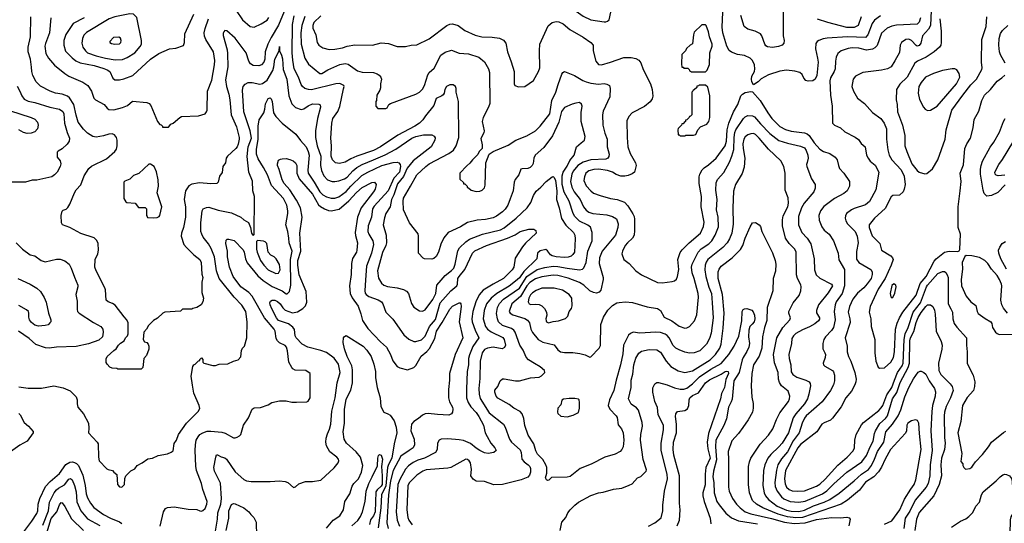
# Model space of a CAD drawing. Extents: x 997028 to 1115134, y 536408 to 618974.
# Tile 408 of 473: x 1078683 to 1089150, y 546872 to 552226. Entities that reach past the tile are written whole.
import ezdxf

# ---------------------------------------------------------------- set-up
doc = ezdxf.new("R2010")
doc.units = 0

msp = doc.modelspace()

# ---------------------------------------------------------------- linework, layer by layer
at = {"layer": '0CON10XD'}
for points in [[(1084895, 552202), (1084915, 552204), (1084931, 552209), (1084950, 552225), (1084977, 552355), (1085035, 552419), (1085042, 552448), (1085037, 552515), (1085005, 552601), (1084966, 552646), (1084915, 552672), (1084835, 552672), (1084795, 552657), (1084742, 552625), (1084613, 552515), (1084586, 552485), (1084532, 552445), (1084517, 552413), (1084526, 552385), (1084551, 552351), (1084675, 552262), (1084755, 552224), (1084895, 552202)], [(1087834, 552266), (1087769, 552221), (1087746, 552184), (1087701, 552065), (1087675, 552038), (1087485, 552044), (1087268, 552028), (1087225, 552021), (1087178, 552005), (1087160, 551995), (1087146, 551974), (1087142, 551915), (1087166, 551816), (1087170, 551775), (1087156, 551634), (1087141, 551595), (1087115, 551576), (1087065, 551573), (1087040, 551580), (1087019, 551605), (1087002, 551642), (1086976, 551666), (1086925, 551679), (1086835, 551688), (1086765, 551677), (1086642, 551638), (1086565, 551598), (1086535, 551566), (1086485, 551532), (1086466, 551565), (1086462, 551595), (1086467, 551625), (1086494, 551676), (1086499, 551705), (1086493, 551745), (1086475, 551791), (1086450, 551815), (1086388, 551845), (1086315, 551856), (1086250, 551880), (1086225, 551899), (1086202, 551945), (1086159, 552085), (1086150, 552145), (1086161, 552385)], [(1081495, 552313), (1081435, 552166), (1081355, 552035), (1081321, 551965), (1081293, 551885), (1081288, 551805), (1081277, 551775), (1081254, 551746), (1081225, 551734), (1081165, 551738), (1081137, 551755), (1081120, 551785), (1081090, 551875), (1080975, 552031), (1080885, 552108), (1080865, 552110), (1080852, 552098), (1080846, 552084), (1080848, 552058), (1080889, 551905), (1080894, 551865), (1080895, 551725), (1080872, 551585), (1080882, 551515), (1080907, 551435), (1080917, 551375), (1080932, 551215), (1080989, 551085), (1081015, 550975), (1081017, 550955), (1081006, 550904), (1080996, 550875), (1080982, 550858), (1080894, 550775), (1080880, 550755), (1080872, 550705), (1080842, 550665), (1080835, 550600), (1080806, 550564), (1080795, 550500), (1080780, 550485), (1080715, 550480), (1080595, 550491), (1080515, 550479), (1080482, 550458), (1080445, 550405), (1080431, 550315), (1080447, 550235), (1080447, 550125), (1080423, 550015), (1080402, 549955), (1080401, 549925), (1080430, 549835), (1080455, 549804), (1080534, 549725), (1080598, 549675), (1080611, 549645), (1080620, 549520), (1080630, 549485), (1080620, 549435), (1080620, 549325), (1080636, 549265), (1080629, 549225), (1080613, 549195), (1080565, 549167), (1080523, 549157), (1080515, 549150), (1080415, 549150), (1080392, 549128), (1080225, 549118), (1080204, 549106), (1080149, 549051), (1080105, 549027), (1080052, 548975), (1080032, 548935), (1080002, 548905), (1079997, 548825), (1080011, 548801), (1080035, 548793), (1080050, 548775), (1080058, 548755), (1080058, 548722), (1080032, 548655), (1080002, 548625), (1079992, 548528), (1079975, 548510), (1079725, 548510), (1079717, 548517), (1079665, 548522), (1079642, 548532), (1079612, 548562), (1079603, 548583), (1079601, 548619), (1079613, 548645), (1079685, 548710), (1079710, 548725), (1079733, 548765), (1079755, 548787), (1079795, 548810), (1079808, 548845), (1079828, 548865), (1079838, 548885), (1079837, 549005), (1079819, 549039), (1079795, 549066), (1079700, 549190), (1079670, 549210), (1079625, 549227), (1079603, 549245), (1079596, 549355), (1079590, 549375), (1079497, 549555), (1079483, 549595), (1079484, 549675), (1079513, 549735), (1079520, 549775), (1079517, 549845), (1079505, 549878), (1079475, 549907), (1079335, 549952), (1079216, 550016), (1079140, 550045), (1079127, 550067), (1079124, 550145), (1079135, 550190), (1079145, 550200), (1079178, 550212), (1079195, 550230), (1079216, 550264), (1079266, 550385), (1079285, 550417), (1079335, 550471), (1079370, 550565), (1079419, 550645), (1079445, 550667), (1079605, 550745), (1079695, 550826), (1079711, 550849), (1079721, 550885), (1079721, 550945), (1079712, 550975), (1079691, 551001), (1079665, 551013), (1079630, 551010), (1079575, 550991), (1079495, 550976), (1079460, 550985), (1079405, 551019), (1079361, 551061), (1079306, 551135), (1079282, 551212), (1079258, 551325), (1079214, 551394), (1079192, 551412), (1079135, 551434), (1079065, 551445), (1079007, 551465), (1078905, 551520), (1078860, 551565), (1078824, 551634), (1078812, 551675), (1078808, 551722), (1078798, 551805), (1078774, 551885), (1078773, 551935), (1078799, 552045), (1078801, 552255)], [(1079015, 552245), (1079001, 552085), (1078956, 551974), (1078950, 551945), (1078960, 551865), (1078988, 551818), (1079054, 551744), (1079162, 551652), (1079205, 551625), (1079355, 551562), (1079407, 551527), (1079448, 551465), (1079472, 551392), (1079490, 551375), (1079583, 551325), (1079614, 551284), (1079632, 551271), (1079685, 551266), (1079777, 551293), (1079829, 551315), (1079882, 551358), (1080035, 551347), (1080061, 551335), (1080079, 551315), (1080147, 551145), (1080172, 551112), (1080188, 551108), (1080200, 551095), (1080202, 551082), (1080265, 551082), (1080290, 551115), (1080316, 551124), (1080385, 551187), (1080405, 551198), (1080585, 551203), (1080654, 551226), (1080671, 551245), (1080676, 551265), (1080680, 551465), (1080726, 551584), (1080755, 551745), (1080758, 551792), (1080744, 551885), (1080661, 552015), (1080649, 552049), (1080646, 552085), (1080655, 552132), (1080692, 552235)], [(1079370, 552245), (1079253, 552186), (1079173, 552067), (1079152, 552005), (1079152, 551955), (1079171, 551891), (1079240, 551820), (1079280, 551790), (1079325, 551768), (1079475, 551738), (1079578, 551708), (1079615, 551693), (1079641, 551675), (1079675, 551604), (1079695, 551586), (1079745, 551587), (1079792, 551598), (1079887, 551633), (1080075, 551805), (1080164, 551866), (1080275, 551916), (1080345, 551924), (1080425, 551953), (1080436, 551984), (1080440, 552075), (1080534, 552285)], [(1079700, 551800), (1079775, 551804), (1079827, 551823), (1079908, 551875), (1079965, 551941), (1079978, 551965), (1079978, 552005), (1079928, 552248), (1079895, 552283), (1079855, 552287), (1079694, 552256), (1079635, 552235), (1079395, 552091), (1079365, 552060), (1079350, 552025), (1079345, 551975), (1079355, 551935), (1079382, 551895), (1079406, 551875), (1079495, 551841), (1079595, 551817), (1079700, 551800)], [(1080985, 552325), (1081053, 552223), (1081135, 552152), (1081175, 552148), (1081250, 552180), (1081315, 552222), (1081332, 552248)], [(1084286, 547404), (1084286, 547465), (1084276, 547495), (1084245, 547549), (1084188, 547608), (1084171, 547641), (1084149, 547715), (1084090, 547810), (1084053, 547913), (1084043, 547985), (1084025, 548036), (1084005, 548059), (1083938, 548095), (1083885, 548136), (1083765, 548203), (1083747, 548225), (1083734, 548265), (1083735, 548288), (1083767, 548325), (1083792, 548388), (1083815, 548406), (1083835, 548409), (1083955, 548387), (1083995, 548387), (1084115, 548418), (1084205, 548424), (1084232, 548438), (1084266, 548475), (1084264, 548495), (1084218, 548535), (1084155, 548570), (1084091, 548611), (1084067, 548637), (1084034, 548714), (1084001, 548765), (1083951, 548905), (1083937, 548925), (1083912, 548942), (1083816, 548975), (1083775, 549015), (1083761, 549045), (1083751, 549101), (1083762, 549165), (1083785, 549208), (1083826, 549254), (1083995, 549373), (1084075, 549495), (1084185, 549570), (1084265, 549592), (1084355, 549604), (1084405, 549602), (1084504, 549586), (1084635, 549565), (1084665, 549574), (1084681, 549589), (1084705, 549645), (1084724, 549766), (1084768, 549875), (1084769, 549965), (1084751, 550021), (1084723, 550043), (1084635, 550085), (1084584, 550135), (1084568, 550165), (1084525, 550295), (1084472, 550392), (1084450, 550475), (1084450, 550565), (1084460, 550605), (1084503, 550667), (1084532, 550728), (1084576, 550785), (1084602, 550875), (1084652, 550915), (1084686, 550944), (1084693, 550985), (1084652, 551145), (1084651, 551239), (1084662, 551305), (1084657, 551327), (1084635, 551344), (1084595, 551340), (1084555, 551329), (1084475, 551293), (1084442, 551248), (1084413, 551135), (1084348, 550992), (1084255, 550868), (1084164, 550785), (1084149, 550755), (1084143, 550697), (1084133, 550677), (1084110, 550655), (1084085, 550644), (1084025, 550642), (1084010, 550635), (1083988, 550575), (1083952, 550528), (1083940, 550500), (1083928, 550405), (1083899, 550321), (1083872, 550255), (1083845, 550211), (1083817, 550183), (1083753, 550137), (1083715, 550121), (1083635, 550100), (1083545, 550095), (1083445, 550070), (1083370, 550025), (1083238, 549965), (1083192, 549905), (1083161, 549839), (1083137, 549753), (1083110, 549710), (1083085, 549688), (1083065, 549680), (1082985, 549682), (1082971, 549691), (1082923, 549743), (1082924, 549925), (1082918, 549948), (1082826, 550065), (1082763, 550205), (1082760, 550295), (1082765, 550328), (1082837, 550455), (1082906, 550575), (1083000, 550665), (1083037, 550693), (1083245, 550804), (1083295, 550838), (1083324, 550885), (1083350, 550975), (1083349, 551355), (1083324, 551455), (1083323, 551495), (1083317, 551515), (1083292, 551532), (1083255, 551534), (1083221, 551515), (1083203, 551485), (1083197, 551445), (1083185, 551428), (1083172, 551415), (1083112, 551388), (1083086, 551315), (1082997, 551205), (1082969, 551161), (1082935, 551125), (1082885, 551094), (1082702, 550998), (1082520, 550875), (1082445, 550834), (1082266, 550774), (1082204, 550746), (1082145, 550710), (1082083, 550697), (1082040, 550705), (1082007, 550737), (1081994, 550775), (1081997, 550883), (1081990, 550965), (1082000, 551125), (1082014, 551175), (1082065, 551251), (1082086, 551304), (1082125, 551490), (1082132, 551515), (1082128, 551525), (1082085, 551548), (1082045, 551545), (1081785, 551480), (1081753, 551483), (1081715, 551495), (1081690, 551515), (1081676, 551535), (1081646, 551616), (1081601, 551705), (1081586, 551795), (1081581, 551875), (1081584, 552176), (1081602, 552265)], [(1081715, 552260), (1081682, 552165), (1081672, 552085), (1081676, 551965), (1081715, 551815), (1081754, 551754), (1081873, 551653), (1081895, 551654), (1081958, 551692), (1082085, 551748), (1082145, 551760), (1082175, 551752), (1082275, 551681), (1082325, 551667), (1082444, 551664), (1082485, 551650), (1082506, 551635), (1082522, 551615), (1082529, 551595), (1082520, 551545), (1082520, 551500), (1082513, 551475), (1082481, 551425), (1082478, 551365), (1082470, 551355), (1082470, 551305), (1082492, 551282), (1082577, 551283), (1082590, 551290), (1082608, 551325), (1082624, 551336), (1082895, 551434), (1082935, 551456), (1082964, 551486), (1082985, 551525), (1083021, 551639), (1083037, 551663), (1083089, 551711), (1083161, 551849), (1083205, 551879), (1083275, 551902), (1083355, 551869), (1083455, 551862), (1083566, 551826), (1083625, 551776), (1083668, 551705), (1083679, 551665), (1083682, 551335), (1083668, 551295), (1083612, 551185), (1083600, 551145), (1083620, 551045), (1083616, 551024), (1083586, 550964), (1083600, 550895), (1083598, 550855), (1083568, 550825), (1083555, 550792), (1083497, 550735), (1083470, 550700), (1083435, 550673), (1083363, 550595), (1083362, 550532), (1083400, 550495), (1083402, 550482), (1083415, 550480), (1083440, 550455), (1083442, 550442), (1083455, 550440), (1083482, 550412), (1083535, 550400), (1083575, 550402), (1083598, 550412), (1083625, 550440), (1083633, 550467), (1083637, 550705), (1083674, 550796), (1083717, 550823), (1083875, 550893), (1083956, 550944), (1084075, 550990), (1084165, 551045), (1084216, 551094), (1084318, 551225), (1084342, 551365), (1084383, 551455), (1084408, 551535), (1084446, 551645), (1084456, 551664), (1084475, 551674), (1084582, 551632), (1084670, 551580), (1084705, 551566), (1084755, 551552), (1084835, 551542), (1084895, 551547), (1084925, 551542), (1084952, 551525), (1084962, 551495), (1084957, 551405), (1084886, 551255), (1084878, 551215), (1084884, 551105), (1084905, 551020), (1084930, 550955), (1084930, 550875), (1084950, 550795), (1084945, 550770), (1084936, 550754), (1084915, 550742), (1084755, 550737), (1084675, 550712), (1084616, 550674), (1084567, 550615), (1084552, 550585), (1084539, 550505), (1084554, 550444), (1084579, 550395), (1084643, 550315), (1084677, 550237), (1084705, 550200), (1084735, 550178), (1084775, 550164), (1084925, 550150), (1084986, 550135), (1085027, 550107), (1085046, 550056), (1085043, 550015), (1085017, 549935), (1084877, 549765), (1084846, 549695), (1084843, 549635), (1084885, 549485), (1084885, 549465), (1084861, 549349), (1084845, 549329), (1084815, 549320), (1084785, 549325), (1084745, 549343), (1084680, 549405), (1084635, 549431), (1084515, 549479), (1084405, 549506), (1084355, 549509), (1084235, 549493), (1084165, 549470), (1084105, 549432), (1084075, 549397), (1084006, 549284), (1083915, 549205), (1083888, 549125), (1083899, 549105), (1083925, 549087), (1084055, 549048), (1084083, 549033), (1084102, 549002), (1084118, 548935), (1084135, 548900), (1084195, 548826), (1084245, 548797), (1084365, 548770), (1084405, 548715), (1084434, 548694), (1084475, 548686), (1084565, 548686), (1084638, 548678), (1084693, 548663), (1084745, 548638), (1084755, 548640), (1084845, 548733), (1084857, 548763), (1084860, 548985), (1084889, 549065), (1084934, 549136), (1084984, 549186), (1085032, 549215), (1085055, 549220), (1085124, 549226), (1085199, 549219), (1085355, 549172), (1085465, 549154), (1085494, 549134), (1085535, 549065), (1085615, 549025), (1085695, 548966), (1085755, 548946), (1085775, 548949), (1085802, 548965), (1085858, 549025), (1085882, 549088), (1085898, 549275), (1085895, 549315), (1085853, 549475), (1085832, 549535), (1085824, 549596), (1085833, 549625), (1085896, 549754), (1085929, 549791), (1086008, 549842), (1086042, 549875), (1086077, 549935), (1086112, 550025), (1086108, 550125), (1086090, 550205), (1086098, 550315), (1086085, 550415), (1086089, 550491), (1086103, 550527), (1086168, 550602), (1086228, 550712), (1086255, 550775), (1086275, 550845), (1086279, 550975), (1086285, 551025), (1086295, 551055), (1086378, 551175), (1086396, 551194), (1086425, 551206), (1086475, 551205), (1086495, 551193), (1086557, 551117), (1086656, 551016), (1086755, 550942), (1086845, 550912), (1086985, 550882), (1087025, 550862), (1087045, 550834), (1087062, 550785), (1087065, 550755), (1087053, 550707), (1087048, 550685), (1087051, 550665), (1087099, 550535), (1087138, 550475), (1087139, 550435), (1087126, 550395), (1087024, 550276), (1086994, 550226), (1086964, 550135), (1086961, 550045), (1086998, 549965), (1087053, 549903), (1087093, 549843), (1087128, 549685), (1087134, 549565), (1087151, 549515), (1087188, 549478), (1087314, 549415), (1087325, 549395), (1087279, 549321), (1087175, 549195), (1087153, 549135), (1087155, 549110), (1087186, 549055), (1087187, 549043), (1087174, 549025), (1087136, 548994), (1087079, 548961), (1087005, 548930), (1086935, 548890), (1086910, 548865), (1086892, 548835), (1086887, 548783), (1086860, 548665), (1086864, 548625), (1086881, 548555), (1086885, 548481), (1086904, 548454), (1086945, 548425), (1087041, 548395), (1087075, 548375), (1087088, 548358), (1087090, 548335), (1087074, 548245), (1087057, 548195), (1087025, 548141), (1086933, 548035), (1086906, 547994), (1086856, 547835), (1086790, 547725), (1086755, 547684), (1086670, 547605), (1086638, 547565), (1086605, 547495), (1086592, 547435), (1086582, 547275), (1086597, 547195), (1086613, 547163), (1086642, 547125), (1086735, 547054), (1086835, 547013), (1086885, 547002), (1086965, 546996), (1087025, 547010), (1087123, 547057), (1087235, 547096), (1087294, 547126), (1087395, 547191), (1087555, 547325)], [(1081885, 552266), (1081812, 552195), (1081800, 552165), (1081801, 552135), (1081833, 552065), (1081846, 551985), (1081864, 551955), (1081905, 551928), (1081975, 551909), (1082035, 551912), (1082115, 551928)], [(1086800, 552335), (1086800, 552055), (1086811, 552005), (1086806, 551975), (1086789, 551955), (1086749, 551939), (1086685, 551930), (1086633, 551937), (1086615, 551948), (1086603, 551965), (1086573, 552053), (1086557, 552077), (1086502, 552102), (1086425, 552126), (1086386, 552155), (1086350, 552270)], [(1088261, 552245), (1088245, 552198), (1088223, 552177), (1088005, 552166), (1087955, 552157), (1087904, 552136), (1087845, 552081), (1087797, 551953), (1087775, 551928), (1087748, 551912), (1087685, 551902), (1087604, 551924), (1087532, 551928), (1087489, 551921), (1087415, 551894), (1087382, 551865), (1087364, 551826), (1087355, 551785), (1087352, 551705), (1087342, 551675), (1087303, 551607), (1087297, 551575), (1087302, 551425), (1087319, 551305), (1087323, 551125), (1087346, 551106), (1087410, 551075), (1087454, 551034), (1087565, 550978), (1087601, 550951), (1087630, 550910), (1087671, 550875), (1087687, 550787), (1087702, 550755), (1087725, 550721), (1087779, 550679), (1087817, 550605), (1087785, 550416), (1087716, 550294), (1087675, 550256), (1087555, 550220), (1087526, 550204), (1087474, 550165), (1087461, 550139), (1087458, 550115), (1087465, 550087), (1087483, 550055), (1087564, 549975), (1087587, 549925), (1087597, 549855), (1087578, 549762), (1087580, 549680), (1087605, 549643), (1087730, 549570), (1087744, 549545), (1087746, 549516), (1087734, 549475), (1087693, 549417), (1087656, 549375), (1087590, 549320), (1087540, 549255), (1087503, 549175), (1087492, 549115), (1087508, 549045), (1087510, 549005), (1087458, 548845), (1087479, 548755), (1087480, 548695), (1087493, 548645), (1087520, 548595), (1087562, 548475), (1087575, 548405), (1087573, 548375), (1087562, 548345), (1087525, 548275), (1087465, 548205), (1087415, 548110), (1087325, 547988), (1087302, 547968), (1087235, 547941), (1087212, 547925), (1087157, 547843), (1086985, 547708), (1086955, 547675), (1086826, 547434), (1086814, 547345), (1086820, 547290), (1086836, 547256), (1086865, 547230), (1086895, 547218), (1086955, 547212), (1087025, 547218), (1087155, 547267), (1087191, 547289), (1087245, 547340), (1087379, 547491), (1087480, 547575), (1087545, 547644), (1087557, 547675), (1087561, 547755), (1087577, 547815), (1087631, 547919), (1087655, 547945), (1087818, 548072), (1087842, 548098), (1087858, 548125), (1087901, 548239), (1087956, 548314), (1087982, 548395), (1088014, 548476), (1088064, 548545), (1088075, 548575), (1088085, 548825), (1088098, 548885), (1088129, 548955), (1088181, 549115), (1088260, 549215), (1088323, 549385), (1088335, 549403), (1088444, 549526), (1088495, 549549), (1088515, 549548), (1088529, 549539), (1088544, 549515), (1088552, 549485), (1088553, 549205), (1088581, 549151), (1088600, 549115), (1088603, 549045), (1088618, 548995), (1088645, 548956), (1088750, 548845), (1088747, 548767), (1088756, 548695), (1088757, 548573), (1088761, 548555), (1088818, 548448), (1088838, 548375), (1088835, 548325), (1088824, 548285), (1088755, 548211), (1088705, 548125), (1088687, 547955), (1088657, 547835), (1088698, 547615), (1088688, 547528), (1088710, 547505), (1088710, 547485), (1088720, 547465), (1088738, 547448), (1088785, 547456), (1088805, 547467), (1088821, 547489), (1088843, 547525), (1088919, 547605), (1088982, 547685), (1089015, 547736), (1089141, 547839), (1089165, 547851)], [(1087630, 552255), (1087596, 552165), (1087555, 552144), (1087475, 552143), (1087275, 552195), (1087165, 552231)], [(1088372, 552325), (1088364, 552165), (1088346, 552124), (1088282, 552055), (1088264, 551975), (1088245, 551950), (1088225, 551946), (1088212, 551952), (1088165, 552005), (1088135, 552020), (1088105, 552016), (1088059, 551985), (1088042, 551955), (1088035, 551878), (1087985, 551790), (1087946, 551725), (1087909, 551705), (1087845, 551690), (1087645, 551665), (1087570, 551625), (1087544, 551595), (1087530, 551515), (1087548, 551465), (1087590, 551390), (1087665, 551336), (1087749, 551239), (1087836, 551175), (1087874, 551125), (1087897, 551065), (1087897, 550955), (1087912, 550842), (1087925, 550785), (1087956, 550735), (1088055, 550630), (1088084, 550564), (1088095, 550475), (1088087, 550425), (1088074, 550395), (1088035, 550362), (1087965, 550356), (1087948, 550342), (1087883, 550217), (1087770, 550115), (1087714, 550045), (1087715, 550018), (1087747, 549927), (1087826, 549845), (1087844, 549775), (1087945, 549717), (1087963, 549695), (1087968, 549675), (1087949, 549615), (1087885, 549475), (1087808, 549362), (1087723, 549175), (1087712, 549115), (1087731, 549045), (1087734, 548965), (1087773, 548825), (1087773, 548685), (1087784, 548595), (1087811, 548531), (1087825, 548522)], [(1088465, 552235), (1088479, 552105), (1088480, 551985), (1088474, 551955), (1088461, 551935), (1088406, 551884), (1088321, 551829), (1088226, 551785), (1088198, 551765), (1088116, 551615), (1088039, 551541), (1088004, 551485), (1088000, 551375), (1088011, 551325), (1088014, 551245), (1088068, 551105), (1088093, 550995), (1088094, 550885), (1088113, 550825), (1088169, 550695), (1088225, 550621), (1088245, 550604), (1088305, 550588)], [(1088305, 550588), (1088325, 550590), (1088388, 550642), (1088443, 550735), (1088523, 550955), (1088533, 551055), (1088593, 551265), (1088708, 551425), (1088795, 551532), (1088855, 551594), (1088911, 551695), (1088916, 551715), (1088907, 551775), (1088911, 552015), (1088957, 552155), (1088964, 552255)], [(1082115, 551928), (1082165, 551944), (1082245, 551958), (1082434, 551956), (1082525, 551980), (1082603, 551973), (1082695, 551940), (1082785, 551940), (1082845, 551954), (1082905, 551958), (1083035, 552023), (1083225, 552165), (1083255, 552179), (1083285, 552182), (1083346, 552165), (1083415, 552112), (1083525, 552060), (1083595, 552043), (1083705, 552039), (1083785, 552028), (1083825, 552009), (1083850, 551975), (1083870, 551885), (1083909, 551779), (1083940, 551675), (1083941, 551545), (1083947, 551527), (1083987, 551513), (1084055, 551517), (1084145, 551579), (1084199, 551675), (1084211, 551715), (1084208, 551895), (1084213, 551965), (1084301, 552159), (1084343, 552197), (1084385, 552207), (1084415, 552202), (1084462, 552182), (1084532, 552122), (1084675, 552041), (1084756, 551985), (1084778, 551955), (1084780, 551895), (1084808, 551785), (1084835, 551749), (1084867, 551747), (1084965, 551773), (1085105, 551824), (1085185, 551825), (1085235, 551812), (1085265, 551794), (1085287, 551767), (1085312, 551695), (1085389, 551545), (1085408, 551485), (1085415, 551412), (1085407, 551385), (1085385, 551354), (1085326, 551304), (1085195, 551234), (1085158, 551195), (1085139, 551151), (1085140, 550975), (1085149, 550875), (1085173, 550805), (1085228, 550705), (1085237, 550675), (1085218, 550605), (1085194, 550586), (1085150, 550570), (1085115, 550561), (1085075, 550561), (1085025, 550580), (1084984, 550604), (1084932, 550622), (1084835, 550635), (1084787, 550633), (1084732, 550618), (1084702, 550595), (1084687, 550555), (1084682, 550515), (1084705, 550460), (1084755, 550406), (1084785, 550383), (1084855, 550356), (1084964, 550324), (1085035, 550313), (1085112, 550285), (1085147, 550247), (1085201, 550161), (1085215, 550135), (1085220, 550105), (1085220, 549985), (1085214, 549936), (1085197, 549903), (1085144, 549855), (1085121, 549825), (1085090, 549765), (1085086, 549735), (1085106, 549675), (1085163, 549633), (1085234, 549555), (1085295, 549512), (1085465, 549431), (1085513, 549427), (1085618, 549442), (1085645, 549450), (1085665, 549468), (1085676, 549495), (1085689, 549571), (1085680, 549675), (1085705, 549750), (1085725, 549779), (1085801, 549855), (1085921, 549955), (1085954, 550026), (1085958, 550075), (1085929, 550235), (1085931, 550345), (1085907, 550485), (1085907, 550555), (1085915, 550585), (1085940, 550630), (1085959, 550651), (1086006, 550684), (1086087, 550755), (1086183, 550885), (1086196, 550935), (1086205, 551055), (1086222, 551125), (1086270, 551245), (1086319, 551325), (1086349, 551415), (1086366, 551435), (1086395, 551450), (1086455, 551462), (1086475, 551460), (1086555, 551365), (1086635, 551235), (1086678, 551175), (1086765, 551090), (1086825, 551060), (1086885, 551040), (1087025, 551022), (1087053, 551013), (1087076, 550996), (1087128, 550915), (1087189, 550849), (1087229, 550825), (1087295, 550803), (1087354, 550765), (1087375, 550735), (1087387, 550675), (1087400, 550645), (1087444, 550594), (1087504, 550505), (1087504, 550455), (1087480, 550405), (1087445, 550377), (1087345, 550324), (1087231, 550239), (1087196, 550194), (1087178, 550145), (1087182, 550095), (1087210, 550025), (1087237, 549987), (1087287, 549947), (1087334, 549875), (1087384, 549745), (1087393, 549673), (1087450, 549570), (1087450, 549395), (1087425, 549315), (1087364, 549226), (1087351, 549195), (1087343, 549125), (1087354, 549035), (1087335, 548955), (1087315, 548920), (1087248, 548855), (1087231, 548825), (1087220, 548785), (1087222, 548725), (1087244, 548685), (1087248, 548665), (1087247, 548633), (1087226, 548575), (1087228, 548558), (1087241, 548541), (1087324, 548495), (1087335, 548482), (1087346, 548445), (1087344, 548385), (1087334, 548345), (1087302, 548285), (1087213, 548165), (1087126, 548084), (1087045, 548016), (1087025, 547991), (1087001, 547935), (1086971, 547835), (1086905, 547747), (1086845, 547630), (1086782, 547558), (1086742, 547495), (1086727, 547437), (1086712, 547305), (1086714, 547264), (1086736, 547215), (1086782, 547152), (1086805, 547133), (1086875, 547105), (1086965, 547096), (1087035, 547106), (1087216, 547184), (1087263, 547217), (1087337, 547293), (1087475, 547415), (1087635, 547525), (1087685, 547592), (1087723, 547685), (1087757, 547745), (1087769, 547825), (1087780, 547855), (1087826, 547934), (1087887, 547985), (1087907, 548013), (1087960, 548195), (1088008, 548262), (1088045, 548368), (1088130, 548530), (1088141, 548575), (1088147, 548813), (1088154, 548845), (1088188, 548912), (1088213, 549005), (1088235, 549060), (1088265, 549112), (1088315, 549178), (1088335, 549196), (1088365, 549195), (1088389, 549175), (1088409, 549139), (1088416, 549095), (1088425, 548915), (1088478, 548805), (1088489, 548765), (1088487, 548723), (1088449, 548575), (1088453, 548496), (1088476, 548455), (1088575, 548355), (1088595, 548325), (1088607, 548285), (1088578, 548205), (1088531, 548115), (1088516, 548055), (1088512, 548015), (1088516, 547785), (1088521, 547725), (1088514, 547655), (1088484, 547565), (1088476, 547495), (1088481, 547375), (1088457, 547285), (1088402, 547165), (1088245, 546988), (1088217, 546915), (1088199, 546795)], [(1085975, 551670), (1085992, 551688), (1086015, 551750), (1086020, 551875), (1086044, 551944), (1086046, 551965), (1086018, 552045), (1086007, 552097), (1085980, 552165), (1085975, 552170), (1085935, 552170), (1085855, 552092), (1085846, 552065), (1085835, 551970), (1085810, 551955), (1085772, 551918), (1085760, 551895), (1085723, 551857), (1085718, 551755), (1085722, 551722), (1085735, 551720), (1085745, 551710), (1085785, 551710), (1085800, 551695), (1085802, 551682), (1085815, 551680), (1085825, 551670), (1085975, 551670)], [(1089158, 551765), (1089111, 551851), (1089100, 551885), (1089091, 551955), (1089095, 552025), (1089111, 552079), (1089130, 552110), (1089187, 552165)], [(1079695, 551966), (1079745, 551970), (1079760, 551985), (1079762, 552005), (1079755, 552028), (1079739, 552039), (1079680, 552035), (1079640, 551995), (1079642, 551982), (1079661, 551971), (1079695, 551966)], [(1078675, 548323), (1078775, 548307), (1078915, 548308), (1079045, 548333), (1079145, 548313), (1079219, 548279), (1079283, 548215), (1079293, 548185), (1079293, 548143), (1079302, 548105), (1079362, 548035), (1079416, 547935), (1079420, 547885), (1079414, 547834), (1079506, 547736), (1079518, 547715), (1079520, 547575), (1079528, 547535), (1079611, 547451), (1079623, 547443), (1079670, 547435), (1079684, 547414), (1079715, 547390), (1079722, 547285), (1079745, 547258), (1079770, 547255), (1079798, 547285), (1079801, 547349), (1079812, 547375), (1079865, 547428), (1079909, 547451), (1079932, 547488), (1079985, 547514), (1080045, 547556), (1080094, 547566), (1080155, 547594), (1080255, 547611), (1080295, 547627), (1080316, 547644), (1080325, 547720), (1080352, 547755), (1080373, 547815), (1080455, 547935), (1080580, 548060), (1080599, 548091), (1080593, 548125), (1080536, 548255), (1080520, 548340), (1080508, 548435), (1080525, 548540), (1080534, 548556), (1080550, 548565), (1080585, 548600), (1080598, 548602), (1080600, 548615), (1080615, 548630), (1080630, 548615), (1080630, 548585), (1080640, 548575), (1080735, 548549), (1080765, 548551), (1080805, 548564), (1080895, 548568), (1080955, 548596), (1081005, 548610), (1081035, 548640), (1081041, 548709), (1081052, 548735), (1081074, 548756), (1081098, 548842), (1081100, 549015), (1081087, 549125), (1081045, 549190), (1080965, 549275), (1080805, 549476), (1080774, 549555), (1080753, 549705), (1080720, 549795), (1080692, 549842), (1080635, 549915), (1080618, 549945), (1080610, 549975), (1080608, 550065), (1080622, 550195), (1080634, 550216), (1080670, 550230), (1080695, 550231), (1080795, 550200), (1080935, 550171), (1081035, 550127), (1081065, 550097), (1081115, 550070), (1081137, 550015), (1081147, 549955), (1081165, 549932), (1081177, 549943), (1081180, 550345), (1081162, 550405), (1081158, 550508), (1081119, 550605), (1081103, 550773), (1081112, 550875), (1081149, 550965), (1081135, 551045), (1081065, 551245), (1081053, 551475), (1081059, 551515), (1081080, 551540), (1081113, 551557), (1081155, 551559), (1081235, 551539), (1081263, 551547), (1081315, 551582), (1081373, 551686), (1081385, 551725), (1081396, 551805), (1081440, 551895), (1081445, 551940), (1081447, 551895), (1081468, 551848), (1081478, 551808), (1081485, 551695), (1081524, 551595), (1081545, 551415), (1081575, 551330), (1081615, 551292), (1081675, 551271), (1081705, 551278), (1081749, 551311), (1081795, 551332), (1081865, 551329), (1081879, 551319), (1081880, 551295), (1081850, 551175), (1081827, 551045), (1081827, 550975), (1081845, 550884), (1081885, 550775), (1081881, 550675), (1081892, 550622), (1081916, 550566), (1081954, 550525), (1082005, 550507), (1082035, 550507), (1082075, 550511), (1082135, 550534), (1082165, 550552), (1082225, 550619), (1082267, 550653), (1082325, 550687), (1082444, 550736), (1082570, 550790), (1082682, 550848), (1082853, 550965), (1082895, 550985), (1082975, 551000), (1083065, 551000), (1083089, 550989), (1083099, 550969), (1083096, 550945), (1083057, 550875), (1082865, 550727), (1082802, 550648), (1082762, 550558), (1082699, 550481), (1082660, 550365), (1082635, 550315), (1082620, 550235), (1082576, 550164), (1082561, 550119), (1082549, 550045), (1082578, 549935), (1082583, 549855), (1082575, 549825), (1082539, 549751), (1082488, 549555), (1082498, 549478), (1082530, 549425), (1082556, 549405), (1082595, 549388), (1082695, 549376), (1082765, 549358), (1082795, 549341), (1082816, 549315), (1082850, 549210), (1082875, 549170), (1082935, 549132), (1082965, 549126), (1082995, 549142), (1083075, 549252), (1083108, 549315), (1083119, 549405), (1083164, 549456), (1083208, 549505), (1083275, 549559), (1083297, 549585), (1083313, 549627), (1083340, 549770), (1083360, 549800), (1083425, 549865), (1083465, 549893), (1083604, 549946), (1083795, 549993), (1083835, 550014), (1083961, 550115), (1084079, 550225), (1084117, 550283), (1084146, 550355), (1084175, 550402), (1084224, 550445), (1084279, 550505), (1084344, 550556), (1084355, 550557), (1084365, 550549), (1084378, 550515), (1084394, 550405), (1084390, 550315), (1084419, 550225), (1084443, 550113), (1084490, 550040), (1084570, 549965), (1084585, 549935), (1084590, 549895), (1084580, 549755), (1084565, 549729), (1084545, 549711), (1084515, 549700), (1084475, 549697), (1084385, 549705), (1084344, 549714), (1084326, 549726), (1084295, 549770), (1084275, 549782), (1084215, 549769), (1084189, 549745), (1084181, 549685), (1084042, 549548), (1083995, 549482), (1083954, 549446), (1083886, 549394), (1083754, 549316), (1083695, 549266), (1083646, 549204), (1083620, 549135), (1083612, 549045), (1083635, 548963), (1083657, 548935), (1083696, 548906), (1083818, 548848), (1083835, 548825), (1083846, 548765), (1083838, 548742), (1083813, 548727), (1083715, 548745), (1083655, 548735), (1083625, 548719), (1083599, 548685), (1083580, 548595), (1083575, 548410), (1083565, 548305), (1083569, 548245), (1083580, 548200)], [(1087825, 548522), (1087875, 548523), (1087944, 548585), (1087972, 548635), (1087984, 548695), (1087993, 548937), (1088011, 548999), (1088035, 549055), (1088070, 549115), (1088215, 549297), (1088257, 549423), (1088318, 549495), (1088405, 549659), (1088425, 549683), (1088515, 549754), (1088565, 549764), (1088655, 549762), (1088670, 549770), (1088677, 549783), (1088684, 549944), (1088660, 550015), (1088660, 550235), (1088681, 550405), (1088693, 550505), (1088680, 550595), (1088717, 550683), (1088732, 550855), (1088752, 550905), (1088790, 550965), (1088818, 551075), (1088830, 551165), (1088881, 551255), (1088913, 551365), (1088940, 551425), (1089005, 551485), (1089075, 551571), (1089124, 551606), (1089155, 551637)], [(1088335, 551262), (1088365, 551264), (1088435, 551306), (1088641, 551545), (1088665, 551585), (1088676, 551616), (1088671, 551655), (1088645, 551694), (1088625, 551702), (1088595, 551703), (1088495, 551685), (1088399, 551655), (1088314, 551615), (1088265, 551558), (1088243, 551515), (1088234, 551445), (1088248, 551378), (1088292, 551295), (1088309, 551275), (1088335, 551262)], [(1078655, 551518), (1078686, 551466), (1078706, 551415), (1078732, 551382), (1078775, 551358), (1078845, 551345), (1079005, 551295), (1079105, 551275), (1079141, 551251), (1079151, 551225), (1079160, 551125), (1079188, 551025), (1079214, 550965), (1079211, 550935), (1079189, 550901), (1079135, 550853), (1079091, 550829), (1079083, 550817), (1079083, 550765), (1079113, 550725), (1079119, 550695), (1079112, 550665), (1079082, 550605), (1079055, 550575), (1079024, 550556), (1078865, 550521), (1078815, 550520), (1078745, 550500), (1078565, 550500)], [(1085755, 550990), (1085765, 550998), (1085845, 550997), (1085870, 551005), (1085893, 551055), (1085922, 551085), (1085987, 551115), (1086011, 551145), (1086020, 551185), (1086020, 551415), (1085998, 551508), (1085975, 551530), (1085905, 551530), (1085898, 551522), (1085882, 551518), (1085880, 551505), (1085855, 551480), (1085842, 551478), (1085840, 551465), (1085830, 551455), (1085830, 551215), (1085815, 551200), (1085802, 551198), (1085800, 551185), (1085775, 551160), (1085762, 551158), (1085760, 551145), (1085748, 551132), (1085735, 551120), (1085722, 551118), (1085720, 551105), (1085685, 551070), (1085680, 551055), (1085682, 551002), (1085695, 551000), (1085705, 550990), (1085755, 550990)], [(1081544, 549904), (1081533, 549975), (1081514, 550045), (1081535, 550165), (1081535, 550195), (1081522, 550255), (1081489, 550325), (1081362, 550462), (1081319, 550575), (1081276, 550656), (1081217, 550745), (1081200, 550795), (1081200, 550845), (1081219, 550955), (1081217, 551095), (1081229, 551161), (1081277, 551235), (1081288, 551275), (1081295, 551333), (1081325, 551389), (1081345, 551394), (1081358, 551385), (1081367, 551357), (1081373, 551295), (1081383, 551235), (1081407, 551195), (1081473, 551125), (1081620, 551010), (1081670, 550940), (1081727, 550875), (1081750, 550825), (1081759, 550785), (1081746, 550626), (1081750, 550595), (1081815, 550497), (1081873, 550395), (1081905, 550364), (1081945, 550342), (1081995, 550330), (1082035, 550330), (1082075, 550341), (1082155, 550399), (1082204, 550455), (1082322, 550568), (1082385, 550605), (1082534, 550675), (1082655, 550708), (1082695, 550711), (1082715, 550705), (1082727, 550687), (1082730, 550665), (1082720, 550605), (1082659, 550541), (1082599, 550405), (1082450, 550245), (1082434, 550215), (1082423, 550125), (1082389, 550035), (1082386, 549975), (1082395, 549944), (1082438, 549875), (1082443, 549835), (1082425, 549745), (1082371, 549605), (1082361, 549459), (1082352, 549345), (1082357, 549317), (1082365, 549305), (1082395, 549284), (1082495, 549249), (1082528, 549228), (1082545, 549205), (1082577, 549115), (1082651, 549041), (1082767, 548875), (1082819, 548829), (1082875, 548805), (1082895, 548805), (1082955, 548823), (1082995, 548860), (1083040, 548965), (1083102, 549038), (1083155, 549215), (1083266, 549344), (1083330, 549395), (1083338, 549415), (1083342, 549475), (1083354, 549496), (1083415, 549571), (1083498, 549742), (1083523, 549767), (1083645, 549825), (1083868, 549902), (1083950, 549940), (1084005, 549975), (1084095, 549999), (1084149, 549999), (1084170, 549985), (1084173, 549955), (1084060, 549850), (1084028, 549812), (1083950, 549690), (1083936, 549595), (1083920, 549565), (1083828, 549475), (1083717, 549415), (1083611, 549349), (1083569, 549301), (1083532, 549228), (1083500, 549125), (1083489, 549045), (1083494, 549015), (1083525, 548925), (1083565, 548845), (1083500, 548750), (1083464, 548664), (1083456, 548625), (1083455, 548555), (1083442, 548485), (1083432, 548298), (1083433, 548205), (1083450, 548155), (1083479, 548109), (1083535, 548050), (1083565, 548008), (1083613, 547915), (1083633, 547833), (1083653, 547793), (1083691, 547725), (1083735, 547674), (1083749, 547645), (1083725, 547623), (1083665, 547615), (1083625, 547620), (1083575, 547645), (1083535, 547670), (1083475, 547722), (1083401, 547751), (1083355, 547760), (1083235, 547770), (1083165, 547767), (1083144, 547756), (1083124, 547725), (1083123, 547655), (1083102, 547625), (1082988, 547565), (1082915, 547543), (1082865, 547519), (1082816, 547484), (1082785, 547448), (1082724, 547336), (1082703, 547285), (1082690, 547050), (1082687, 546995), (1082696, 546905), (1082721, 546841)], [(1078575, 551259), (1078805, 551185), (1078845, 551168), (1078872, 551135), (1078880, 551105), (1078872, 551065), (1078846, 551035), (1078805, 551021), (1078763, 551017), (1078723, 551025), (1078675, 551056)], [(1089160, 550470), (1089081, 550389), (1089015, 550358), (1088965, 550351), (1088937, 550377), (1088924, 550415), (1088897, 550585), (1088896, 550635), (1088903, 550677), (1088920, 550720), (1088999, 550871), (1089039, 550925), (1089100, 551030), (1089141, 551145), (1089158, 551175)], [(1087875, 546862), (1087955, 546899), (1088039, 547015), (1088091, 547129), (1088158, 547235), (1088192, 547285), (1088211, 547335), (1088267, 547655), (1088247, 547825), (1088241, 547935), (1088226, 547966), (1088205, 547971), (1088165, 547962), (1088124, 547935), (1088113, 547915), (1088109, 547851), (1088098, 547825), (1087941, 547655), (1087885, 547555), (1087845, 547469), (1087812, 547418), (1087765, 547367), (1087675, 547308), (1087610, 547225), (1087485, 547118), (1087415, 547075), (1087005, 546935), (1086935, 546930), (1086845, 546940), (1086745, 546969), (1086585, 547035), (1086515, 547075), (1086475, 547115), (1086441, 547195), (1086430, 547285), (1086430, 547475), (1086442, 547525), (1086457, 547565), (1086555, 547714), (1086645, 547809), (1086690, 547875), (1086728, 547975), (1086763, 548045), (1086855, 548167), (1086868, 548195), (1086870, 548225), (1086853, 548275), (1086781, 548335), (1086759, 548369), (1086750, 548405), (1086747, 548475), (1086707, 548577), (1086697, 548665), (1086733, 548845), (1086796, 548954), (1086872, 549035), (1086876, 549055), (1086860, 549105), (1086860, 549125), (1086905, 549215), (1086969, 549295), (1086987, 549345), (1086992, 549385), (1086988, 549408), (1086953, 549473), (1086942, 549515), (1086938, 549755), (1086922, 549785), (1086863, 549845), (1086823, 549903), (1086791, 550035), (1086792, 550098), (1086800, 550140), (1086849, 550235), (1086855, 550275), (1086852, 550332), (1086820, 550415), (1086820, 550595), (1086808, 550665), (1086775, 550725), (1086645, 550848), (1086545, 550965), (1086505, 551004), (1086485, 551015), (1086456, 551014), (1086425, 551003), (1086395, 550981), (1086381, 550955), (1086372, 550905), (1086375, 550855), (1086393, 550755), (1086385, 550658), (1086365, 550589), (1086293, 550475), (1086272, 550402), (1086264, 550225), (1086267, 550053), (1086253, 549955), (1086230, 549895), (1086205, 549855), (1086157, 549805), (1085998, 549675), (1085981, 549649), (1085969, 549615), (1085967, 549565), (1085977, 549495), (1086011, 549381), (1086039, 549315), (1086045, 549215), (1086057, 549055), (1086034, 548895), (1086015, 548838), (1085985, 548776), (1085915, 548706), (1085855, 548684), (1085805, 548680), (1085755, 548690), (1085695, 548715), (1085660, 548735), (1085631, 548761), (1085586, 548845), (1085565, 548870), (1085545, 548884), (1085495, 548900), (1085446, 548904), (1085275, 548892), (1085205, 548904), (1085175, 548890), (1085157, 548873), (1085103, 548765), (1085095, 548675), (1085069, 548555), (1085023, 548395), (1085000, 548285), (1084954, 548185), (1084938, 548125), (1084956, 548086), (1085024, 548015), (1085036, 547995), (1085047, 547917), (1085082, 547875), (1085100, 547835), (1085106, 547755), (1085098, 547685), (1085086, 547655), (1085065, 547636), (1085015, 547607), (1084905, 547575), (1084759, 547501), (1084641, 547455), (1084535, 547371), (1084505, 547364), (1084335, 547358), (1084309, 547331), (1084295, 547328), (1084282, 547335), (1084274, 547354), (1084286, 547404)], [(1089155, 550574), (1089085, 550565), (1089065, 550572), (1089053, 550585), (1089050, 550605), (1089092, 550685), (1089131, 550739), (1089241, 550919)], [(1080105, 550118), (1080145, 550124), (1080165, 550133), (1080173, 550145), (1080194, 550235), (1080144, 550385), (1080159, 550455), (1080157, 550525), (1080137, 550607), (1080112, 550665), (1080075, 550690), (1080055, 550690), (1079949, 550591), (1079892, 550568), (1079855, 550532), (1079802, 550508), (1079792, 550498), (1079790, 550325), (1079811, 550291), (1079823, 550283), (1079910, 550275), (1079945, 550230), (1080018, 550228), (1080030, 550215), (1080030, 550145), (1080040, 550135), (1080042, 550122), (1080105, 550118)], [(1081977, 547873), (1081992, 547925), (1082003, 548063), (1082036, 548205), (1082058, 548365), (1082090, 548475), (1082072, 548565), (1082027, 548627), (1081945, 548688), (1081885, 548710), (1081745, 548745), (1081688, 548778), (1081622, 548845), (1081613, 548865), (1081603, 548933), (1081587, 548957), (1081542, 548992), (1081435, 549028), (1081415, 549055), (1081365, 549151), (1081346, 549195), (1081343, 549215), (1081351, 549235), (1081367, 549243), (1081395, 549244), (1081425, 549231), (1081454, 549205), (1081481, 549161), (1081505, 549137), (1081585, 549110), (1081635, 549119), (1081695, 549157), (1081723, 549185), (1081736, 549224), (1081727, 549335), (1081655, 549515), (1081639, 549615), (1081639, 549665), (1081673, 549765), (1081660, 549955), (1081685, 550125), (1081670, 550225), (1081626, 550306), (1081555, 550416), (1081494, 550485), (1081472, 550525), (1081443, 550633), (1081425, 550675), (1081423, 550695), (1081435, 550731), (1081455, 550744), (1081475, 550747), (1081515, 550749), (1081555, 550740), (1081589, 550725), (1081615, 550703), (1081628, 550675), (1081629, 550595), (1081654, 550534), (1081795, 550370), (1081859, 550259), (1081880, 550240), (1081924, 550214), (1081965, 550199), (1081995, 550195), (1082079, 550211), (1082181, 550299), (1082263, 550387), (1082325, 550441), (1082427, 550495), (1082455, 550497), (1082474, 550475), (1082461, 550425), (1082446, 550395), (1082313, 550227), (1082273, 550125), (1082250, 549965), (1082253, 549933), (1082275, 549855), (1082269, 549775), (1082263, 549755), (1082223, 549687), (1082210, 549635), (1082206, 549516), (1082190, 549395), (1082195, 549315), (1082218, 549268), (1082282, 549182), (1082309, 549099), (1082329, 549029), (1082385, 548942), (1082520, 548800), (1082584, 548744), (1082627, 548667), (1082650, 548600), (1082695, 548540), (1082723, 548523), (1082805, 548504), (1082875, 548527), (1082895, 548550), (1082952, 548648), (1083012, 548698), (1083040, 548730), (1083095, 548835), (1083113, 548915), (1083175, 549005), (1083255, 549149), (1083285, 549179), (1083355, 549217), (1083365, 549216), (1083374, 549204), (1083377, 549175), (1083356, 549015), (1083395, 548845), (1083314, 548665), (1083253, 548465), (1083253, 548395), (1083241, 548295), (1083242, 548205), (1083253, 548165), (1083284, 548105), (1083289, 548085), (1083286, 548055), (1083274, 548036), (1083245, 548022), (1083125, 548027), (1083025, 548040), (1082995, 548036), (1082965, 548022), (1082924, 547986), (1082875, 547953), (1082850, 547925), (1082840, 547855), (1082876, 547765), (1082879, 547705), (1082865, 547676), (1082823, 547647), (1082735, 547585), (1082652, 547435), (1082626, 547324), (1082604, 547175), (1082586, 546876), (1082600, 546815)], [(1084430, 546795), (1084447, 546885), (1084488, 546932), (1084512, 546985), (1084534, 547015), (1084584, 547065), (1084624, 547095), (1084755, 547168), (1084835, 547196), (1084885, 547204), (1084995, 547236), (1085085, 547244), (1085164, 547276), (1085195, 547292), (1085250, 547355), (1085285, 547368), (1085342, 547425), (1085348, 547442), (1085310, 547550), (1085283, 547755), (1085285, 547815), (1085303, 547905), (1085299, 547945), (1085263, 548073), (1085239, 548099), (1085185, 548137), (1085157, 548195), (1085182, 548315), (1085185, 548395), (1085203, 548457), (1085212, 548555), (1085235, 548628), (1085265, 548679), (1085295, 548703), (1085375, 548719), (1085455, 548716), (1085495, 548690), (1085557, 548595), (1085605, 548539), (1085683, 548493), (1085755, 548474), (1085835, 548492), (1086025, 548611), (1086080, 548665), (1086125, 548735), (1086139, 548775), (1086162, 548945), (1086171, 549105), (1086156, 549305), (1086110, 549475), (1086110, 549545), (1086120, 549575), (1086142, 549605), (1086256, 549694), (1086346, 549784), (1086370, 549825), (1086395, 549904), (1086447, 550025), (1086475, 550066), (1086505, 550068), (1086544, 550044), (1086557, 550027), (1086572, 549975), (1086685, 549749), (1086713, 549665), (1086720, 549625), (1086717, 549553), (1086694, 549475), (1086691, 549345), (1086629, 549165), (1086627, 549027), (1086601, 548955), (1086579, 548855), (1086572, 548735), (1086545, 548650), (1086484, 548555), (1086468, 548465), (1086461, 548335), (1086468, 548212), (1086482, 548145), (1086481, 548095), (1086473, 548055), (1086428, 547972), (1086370, 547890), (1086325, 547828), (1086253, 547747), (1086214, 547636), (1086220, 547545), (1086220, 547255), (1086227, 547215), (1086262, 547135), (1086303, 547075), (1086341, 547035), (1086395, 546994), (1086455, 546971), (1086675, 546924), (1086814, 546884), (1086915, 546869), (1087034, 546876), (1087155, 546913), (1087315, 546935), (1087405, 546931), (1087478, 546938), (1087501, 546931), (1087513, 546915), (1087498, 546845)], [(1078645, 549854), (1078715, 549786), (1078796, 549726), (1078844, 549714), (1078912, 549665), (1078955, 549650), (1079075, 549679), (1079115, 549679), (1079165, 549663), (1079210, 549625), (1079232, 549585), (1079265, 549487), (1079301, 549405), (1079301, 549385), (1079279, 549305), (1079293, 549235), (1079293, 549145), (1079298, 549125), (1079316, 549105), (1079468, 549008), (1079545, 548965), (1079567, 548935), (1079572, 548905), (1079562, 548855), (1079525, 548820), (1079415, 548780), (1079285, 548752), (1079075, 548746), (1078995, 548733), (1078956, 548736), (1078855, 548771), (1078784, 548835), (1078670, 548915)], [(1080177, 546843), (1080213, 546995), (1080235, 547028), (1080255, 547039), (1080325, 547048), (1080475, 547022), (1080565, 547019), (1080600, 547005), (1080615, 547002), (1080632, 547008), (1080655, 547030), (1080673, 547075), (1080676, 547105), (1080630, 547230), (1080615, 547295), (1080563, 547435), (1080555, 547478), (1080548, 547645), (1080552, 547705), (1080560, 547755), (1080579, 547791), (1080597, 547815), (1080632, 547835), (1080675, 547850), (1080715, 547853), (1080831, 547841), (1080869, 547829), (1080955, 547782), (1080975, 547780), (1080995, 547786), (1081019, 547801), (1081033, 547817), (1081062, 547915), (1081117, 547993), (1081155, 548084), (1081175, 548098), (1081245, 548104), (1081325, 548130), (1081363, 548157), (1081445, 548173), (1081515, 548173), (1081575, 548160), (1081625, 548159), (1081735, 548162), (1081749, 548171), (1081770, 548205), (1081770, 548465), (1081725, 548496), (1081611, 548501), (1081587, 548515), (1081575, 548530), (1081544, 548585), (1081532, 548705), (1081520, 548745), (1081505, 548762), (1081445, 548792), (1081425, 548810), (1081411, 548835), (1081399, 548915), (1081390, 548935), (1081286, 549055), (1081155, 549285), (1081120, 549325), (1081035, 549385), (1080951, 549495), (1080915, 549595), (1080894, 549705), (1080892, 549765), (1080875, 549845), (1080879, 549881), (1080889, 549891), (1080905, 549892), (1080965, 549880), (1081060, 549780), (1081071, 549755), (1081083, 549685), (1081102, 549642), (1081215, 549503), (1081272, 549452), (1081369, 549389), (1081472, 549342), (1081515, 549312), (1081528, 549312), (1081552, 549335), (1081566, 549404), (1081563, 549675), (1081581, 549765), (1081548, 549855), (1081544, 549904)], [(1081405, 549529), (1081435, 549530), (1081451, 549565), (1081445, 549622), (1081411, 549685), (1081390, 549705), (1081354, 549724), (1081324, 549754), (1081310, 549845), (1081292, 549865), (1081275, 549873), (1081212, 549878), (1081202, 549868), (1081200, 549785), (1081207, 549755), (1081245, 549664), (1081278, 549615), (1081325, 549566), (1081405, 549529)], [(1089174, 549575), (1089115, 549682), (1089091, 549745), (1089089, 549775), (1089101, 549809), (1089126, 549845), (1089162, 549868)], [(1089184, 549105), (1089140, 549160), (1089123, 549195), (1089115, 549245), (1089123, 549395), (1089120, 549415), (1089100, 549465), (1089075, 549505), (1089015, 549575), (1088976, 549635), (1088945, 549666), (1088885, 549696), (1088805, 549716), (1088745, 549718), (1088730, 549710), (1088704, 549646), (1088707, 549575), (1088690, 549465), (1088697, 549397), (1088745, 549285), (1088795, 549226), (1088846, 549186), (1088861, 549125), (1088873, 549103), (1088948, 549048), (1089006, 549015), (1089019, 548995), (1089026, 548955), (1089057, 548905), (1089075, 548888), (1089095, 548880)], [(1078663, 549475), (1078794, 549415), (1078865, 549372), (1078905, 549336), (1078945, 549273), (1078964, 549224), (1078989, 549105), (1079016, 549035), (1079014, 549015), (1079005, 549002), (1078987, 548983), (1078955, 548973), (1078885, 548969), (1078845, 548980), (1078808, 549005), (1078786, 549035), (1078780, 549065), (1078782, 549105), (1078776, 549125), (1078755, 549142), (1078676, 549186)], [(1087955, 549268), (1087965, 549272), (1087985, 549318), (1088001, 549385), (1087997, 549405), (1087975, 549418), (1087955, 549399), (1087936, 549315), (1087945, 549278), (1087955, 549268)], [(1084305, 549004), (1084355, 549019), (1084410, 549025), (1084485, 549050), (1084512, 549075), (1084526, 549124), (1084550, 549155), (1084558, 549185), (1084554, 549265), (1084525, 549306), (1084455, 549351), (1084365, 549371), (1084235, 549370), (1084175, 549348), (1084135, 549322), (1084115, 549301), (1084097, 549265), (1084089, 549225), (1084099, 549205), (1084118, 549198), (1084165, 549203), (1084205, 549199), (1084235, 549184), (1084262, 549155), (1084284, 549115), (1084286, 549085), (1084276, 549045), (1084280, 549025), (1084285, 549013), (1084305, 549004)], [(1085368, 546842), (1085435, 546878), (1085501, 546929), (1085521, 547005), (1085521, 547065), (1085538, 547212), (1085570, 547345), (1085567, 547395), (1085501, 547645), (1085504, 547725), (1085527, 547867), (1085528, 547915), (1085471, 548025), (1085463, 548103), (1085436, 548166), (1085413, 548265), (1085413, 548313), (1085436, 548354), (1085455, 548368), (1085475, 548370), (1085565, 548345), (1085645, 548313), (1085705, 548299), (1085745, 548297), (1085775, 548310), (1085837, 548355), (1085911, 548429), (1086030, 548510), (1086139, 548571), (1086223, 548667), (1086279, 548755), (1086327, 548863), (1086361, 549025), (1086364, 549125), (1086376, 549144), (1086388, 549152), (1086415, 549154), (1086465, 549137), (1086480, 549120), (1086495, 549085), (1086500, 549045), (1086492, 549015), (1086471, 548989), (1086445, 548965), (1086434, 548926), (1086432, 548855), (1086440, 548785), (1086436, 548745), (1086415, 548697), (1086374, 548636), (1086362, 548608), (1086332, 548475), (1086275, 548387), (1086257, 548193), (1086248, 548162), (1086217, 548105), (1086197, 547983), (1086170, 547910), (1086085, 547755), (1086081, 547685), (1086090, 547545), (1086058, 547425), (1086052, 547365), (1086062, 547305), (1086065, 547195), (1086096, 547105), (1086119, 547069), (1086191, 546981), (1086250, 546930), (1086325, 546897), (1086525, 546868)], [(1082137, 548083), (1082155, 548193), (1082203, 548287), (1082220, 548365), (1082220, 548505), (1082213, 548545), (1082166, 548645), (1082135, 548725), (1082123, 548795), (1082126, 548844), (1082135, 548857), (1082155, 548868), (1082335, 548756), (1082375, 548711), (1082421, 548645), (1082448, 548565), (1082465, 548485), (1082467, 548417), (1082483, 548315), (1082516, 548205), (1082524, 548115), (1082554, 548054), (1082597, 548037), (1082620, 548020), (1082665, 547963), (1082685, 547895), (1082692, 547835), (1082665, 547715), (1082641, 547565), (1082603, 547497), (1082593, 547465), (1082575, 547270), (1082531, 547175), (1082523, 547035), (1082493, 546825)], [(1089095, 548880), (1089235, 548882)], [(1085674, 546846), (1085699, 546905), (1085705, 547015), (1085696, 547085), (1085698, 547375), (1085638, 547595), (1085629, 547655), (1085634, 547734), (1085664, 547834), (1085667, 547863), (1085665, 547925), (1085654, 548006), (1085660, 548035), (1085675, 548059), (1085755, 548071), (1085781, 548089), (1085797, 548123), (1085800, 548185), (1085807, 548205), (1085835, 548230), (1085900, 548260), (1085975, 548367), (1086015, 548397), (1086142, 548458), (1086182, 548485), (1086199, 548489), (1086215, 548485), (1086219, 548465), (1086191, 548399), (1086177, 548315), (1086145, 548253), (1086132, 548195), (1086004, 547825), (1085990, 547735), (1086000, 547665), (1086023, 547565), (1085978, 547465), (1085971, 547395), (1085970, 547280), (1085947, 547195), (1085945, 547165), (1085958, 547105), (1086023, 546925), (1086031, 546865)], [(1087555, 547325), (1087633, 547395), (1087705, 547445), (1087739, 547485), (1087772, 547555), (1087801, 547635), (1087869, 547735), (1087891, 547845), (1087963, 547927), (1088021, 548015), (1088052, 548078), (1088094, 548215), (1088135, 548315), (1088185, 548407), (1088235, 548479), (1088255, 548489), (1088265, 548488), (1088295, 548474), (1088315, 548456), (1088353, 548385), (1088408, 548305), (1088419, 548269), (1088416, 548225), (1088387, 548123), (1088379, 548061), (1088371, 547855), (1088384, 547645), (1088362, 547495), (1088357, 547375), (1088342, 547295), (1088320, 547255), (1088201, 547119), (1088145, 547001), (1088096, 546925), (1088083, 546815)], [(1083580, 548200), (1083675, 548045), (1083826, 547925), (1083844, 547894), (1083890, 547765), (1083913, 547735), (1084004, 547654), (1084015, 547625), (1084022, 547555), (1084045, 547525), (1084089, 547495), (1084105, 547477), (1084113, 547453), (1084113, 547417), (1084103, 547385), (1084085, 547363), (1084015, 547334), (1083815, 547286), (1083725, 547281), (1083625, 547316), (1083535, 547321), (1083505, 547341), (1083481, 547375), (1083486, 547445), (1083474, 547514), (1083462, 547535), (1083445, 547550), (1083425, 547552), (1083265, 547466), (1083235, 547458), (1083005, 547440), (1082969, 547425), (1082905, 547385), (1082828, 547305), (1082811, 547275), (1082800, 547015), (1082809, 546935), (1082820, 546905), (1082856, 546856)], [(1084505, 548004), (1084567, 548023), (1084625, 548050), (1084636, 548095), (1084636, 548155), (1084632, 548185), (1084625, 548192), (1084585, 548200), (1084525, 548200), (1084465, 548192), (1084445, 548180), (1084435, 548130), (1084403, 548097), (1084400, 548055), (1084405, 548040), (1084435, 548010), (1084505, 548004)], [(1081945, 546819), (1082015, 546904), (1082085, 546950), (1082126, 547015), (1082141, 547105), (1082192, 547185), (1082218, 547268), (1082235, 547295), (1082284, 547346), (1082318, 547415), (1082330, 547485), (1082305, 547575), (1082262, 547632), (1082159, 547725), (1082134, 547765), (1082122, 547845), (1082136, 547935), (1082137, 548083)], [(1078675, 548038), (1078687, 548025), (1078732, 547942), (1078777, 547905), (1078828, 547848), (1078828, 547832), (1078764, 547746), (1078685, 547702), (1078585, 547632)], [(1080758, 546745), (1080786, 546915), (1080789, 546985), (1080820, 547075), (1080828, 547135), (1080817, 547297), (1080781, 547371), (1080756, 547426), (1080748, 547465), (1080767, 547575), (1080775, 547600), (1080785, 547600), (1080825, 547578), (1080865, 547568), (1080883, 547555), (1080975, 547419), (1081065, 547337), (1081095, 547323), (1081145, 547317), (1081345, 547316), (1081445, 547324), (1081506, 547316), (1081535, 547307), (1081595, 547252), (1081615, 547258), (1081650, 547290), (1081720, 547315), (1081795, 547316), (1081885, 547330), (1082028, 547462), (1082070, 547515), (1082076, 547535), (1082074, 547555), (1082056, 547575), (1081981, 547631), (1081944, 547695), (1081938, 547735), (1081943, 547777), (1081955, 547824), (1081977, 547873)], [(1078685, 546726), (1078812, 546895), (1078865, 546976), (1078877, 547005), (1078880, 547075), (1078896, 547135), (1078958, 547262), (1079007, 547315), (1079105, 547401), (1079174, 547496), (1079215, 547522), (1079245, 547524), (1079265, 547519), (1079288, 547508), (1079308, 547488), (1079354, 547385), (1079381, 547275), (1079391, 547185), (1079404, 547144), (1079437, 547085), (1079471, 547041), (1079576, 546966), (1079648, 546928), (1079745, 546889), (1079769, 546869)], [(1082215, 546845), (1082277, 546903), (1082305, 546945), (1082328, 546995), (1082357, 547105), (1082367, 547215), (1082395, 547295), (1082430, 547365), (1082488, 547482), (1082490, 547565), (1082497, 547593), (1082508, 547602), (1082525, 547596), (1082540, 547555), (1082530, 547475), (1082538, 547375), (1082535, 547285), (1082525, 547265), (1082482, 547228), (1082469, 547205), (1082462, 546995), (1082445, 546950), (1082412, 546908), (1082402, 546858)], [(1078928, 546852), (1078991, 547005), (1079002, 547098), (1079050, 547195), (1079073, 547227), (1079095, 547247), (1079159, 547281), (1079205, 547340), (1079225, 547348), (1079240, 547335), (1079265, 547275), (1079283, 547205), (1079291, 547101), (1079334, 547005), (1079405, 546920), (1079537, 546847)], [(1088589, 546831), (1088685, 546893), (1088740, 546920), (1088774, 546946), (1088815, 546988), (1088848, 547055), (1088886, 547095), (1088908, 547175), (1088926, 547205), (1089065, 547325), (1089105, 547366), (1089135, 547388), (1089155, 547394), (1089175, 547392), (1089205, 547376), (1089225, 547348), (1089234, 547315), (1089240, 547185), (1089256, 547095), (1089258, 547005), (1089220, 546940), (1089212, 546908), (1089209, 546755)], [(1078971, 546769), (1079018, 546922), (1079078, 546995), (1079105, 547068), (1079125, 547094), (1079135, 547090), (1079165, 547049), (1079235, 546921), (1079362, 546795)], [(1080878, 546795), (1080906, 546925), (1080908, 547005), (1080935, 547071), (1080955, 547083), (1080975, 547080), (1081065, 547035), (1081120, 546995), (1081139, 546965), (1081172, 546932), (1081196, 546885), (1081200, 546735)]]:
    msp.add_lwpolyline(points, dxfattribs=at)

doc.saveas('drawing.dxf')
